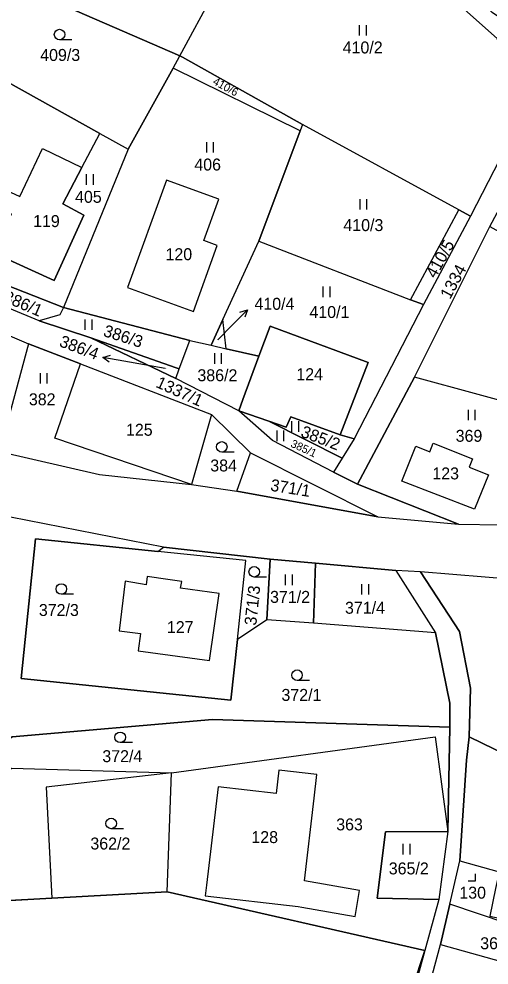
# Model space of a CAD drawing. Extents: x -588699 to -585793, y -1060280 to -1056731.
# Drawn here: x -587282 to -587215.1, y -1058613.5 to -1058478.9 of the extents above; entities that cross this region are included whole.
import ezdxf

# ---------------------------------------------------------------- set-up
doc = ezdxf.new("R2010")
doc.units = 0
for name, color, linetype in [('Druh pozemku', 7, 'Continuous'), ('Lesy', 7, 'Continuous'), ('Parcela nároku', 7, 'Continuous'), ('Parcelní číslo', 7, 'Continuous')]:
    doc.layers.add(name, color=color, linetype=linetype)

msp = doc.modelspace()

# ---------------------------------------------------------------- linework, layer by layer
at = {"layer": 'Druh pozemku'}
for p, q in [((-587233.57, -1058479.8), (-587233.57, -1058481.3)), ((-587232.55, -1058481.3), (-587232.55, -1058479.8)), ((-587274.47, -1058481.91), (-587276.22, -1058481.91)), ((-587255.32, -1058496.44), (-587255.32, -1058497.94)), ((-587254.3, -1058497.94), (-587254.3, -1058496.44)), ((-587272.43, -1058501.02), (-587272.43, -1058502.52)), ((-587271.41, -1058502.52), (-587271.41, -1058501.02)), ((-587233.51, -1058504.54), (-587233.51, -1058506.04)), ((-587232.48, -1058506.04), (-587232.48, -1058504.54)), ((-587238.77, -1058516.99), (-587238.77, -1058518.49)), ((-587237.74, -1058518.49), (-587237.74, -1058516.99)), ((-587272.62, -1058521.65), (-587272.62, -1058523.15)), ((-587271.59, -1058523.15), (-587271.59, -1058521.65)), ((-587254.19, -1058526.47), (-587254.19, -1058527.97)), ((-587253.17, -1058527.97), (-587253.17, -1058526.47)), ((-587279, -1058529.28), (-587279, -1058530.78)), ((-587277.97, -1058530.78), (-587277.97, -1058529.28)), ((-587218.09, -1058534.5), (-587218.09, -1058536)), ((-587217.07, -1058536), (-587217.07, -1058534.5)), ((-587243.22, -1058536.15), (-587243.22, -1058537.65)), ((-587242.2, -1058537.65), (-587242.2, -1058536.15)), ((-587245.31, -1058537.46), (-587245.31, -1058538.96)), ((-587244.29, -1058538.96), (-587244.29, -1058537.46)), ((-587251.39, -1058540.54), (-587253.14, -1058540.54)), ((-587246.78, -1058558.29), (-587248.53, -1058558.29)), ((-587244.12, -1058557.93), (-587244.12, -1058559.43)), ((-587243.09, -1058559.43), (-587243.09, -1058557.93)), ((-587233.26, -1058559.29), (-587233.26, -1058560.79)), ((-587232.23, -1058560.79), (-587232.23, -1058559.29)), ((-587274.23, -1058560.74), (-587275.98, -1058560.74)), ((-587240.68, -1058572.99), (-587242.43, -1058572.99)), ((-587265.85, -1058581.83), (-587267.6, -1058581.83)), ((-587267.13, -1058594.07), (-587268.88, -1058594.07)), ((-587227.37, -1058596.23), (-587227.37, -1058597.73)), ((-587226.34, -1058597.73), (-587226.34, -1058596.23))]:
    msp.add_line(p, q, dxfattribs=at)
msp.add_lwpolyline([(-587218.06, -1058601.5), (-587217.06, -1058601.5), (-587217.06, -1058600.5)], dxfattribs=at)
for centre in [(-587276.22, -1058481.16), (-587253.14, -1058539.79), (-587248.53, -1058557.54), (-587275.98, -1058559.99), (-587242.43, -1058572.24), (-587267.6, -1058581.08), (-587268.88, -1058593.32)]:
    msp.add_circle(centre, 0.75, dxfattribs=at)
at = {"layer": 'Lesy'}
for p, q in [((-587277.34, -1058603.93), (-587292.72, -1058604.78)), ((-587260.93, -1058603.03), (-587277.34, -1058603.93)), ((-587224.24, -1058611.38), (-587260.93, -1058603.03)), ((-587231.06, -1058631.84), (-587224.24, -1058611.38))]:
    msp.add_line(p, q, dxfattribs=at)
at = {"layer": 'Parcela nároku'}
for points in [[(-587197.27, -1058559.81), (-587224.85, -1058557.57), (-587228.38, -1058557.34), (-587239.8, -1058556.34), (-587246.25, -1058555.77), (-587261.44, -1058554.03), (-587285.68, -1058549.28), (-587291.79, -1058548.2), (-587319.05, -1058540.32), (-587327.61, -1058533.86), (-587330.02, -1058532.05), (-587342.59, -1058516.57), (-587344.77, -1058499.48), (-587346.07, -1058486.64), (-587346.4, -1058483.39), (-587347.22, -1058475.38), (-587353.49, -1058469.57), (-587359.3, -1058468.16), (-587364.35, -1058469.37), (-587368.7, -1058469.57), (-587371.87, -1058468.56), (-587377.76, -1058465.86), (-587381.9, -1058460.82), (-587385.63, -1058455.07)], [(-587336.43, -1058475.04), (-587335.45, -1058496.02), (-587335.09, -1058503.13), (-587334.24, -1058508.1), (-587332.76, -1058514.08), (-587324.74, -1058523.98), (-587321.42, -1058526.28), (-587318.14, -1058528.56), (-587311.06, -1058532.7), (-587306.35, -1058534.87), (-587300.27, -1058536.36), (-587300.51, -1058537.32), (-587289.99, -1058539.83), (-587289.81, -1058539.11), (-587284.8, -1058540.42), (-587270.53, -1058543.69), (-587257.43, -1058545.14), (-587250.99, -1058546.1), (-587230.94, -1058549.73), (-587219.46, -1058550.78), (-587213.45, -1058550.88)], [(-587225.61, -1058623.88), (-587222.03, -1058610.55), (-587220.69, -1058604.79), (-587219.27, -1058598.66), (-587218.3, -1058584.32), (-587217.93, -1058581), (-587217.74, -1058574.1), (-587219.33, -1058566.05), (-587224.85, -1058557.57), (-587228.38, -1058557.34), (-587222.71, -1058566.21), (-587220.7, -1058576.24), (-587220.71, -1058579.64), (-587220.99, -1058594.48), (-587222.26, -1058604.14), (-587224.24, -1058611.38), (-587227.33, -1058622.64)]]:
    msp.add_lwpolyline(points, dxfattribs=at)
for points in [[(-587213.4, -1058486.33), (-587210.26, -1058492.43), (-587217.76, -1058506.98), (-587219.41, -1058506.08), (-587241.65, -1058493.95), (-587258.72, -1058484.38), (-587259.1, -1058484.17), (-587254.23, -1058475.11), (-587244.04, -1058457.89), (-587232.65, -1058465.52), (-587227.16, -1058469.96), (-587213.95, -1058481.71)], [(-587254.23, -1058475.11), (-587263.71, -1058468.29), (-587267.49, -1058465.87), (-587272.34, -1058462.77), (-587276.48, -1058459.78), (-587280.13, -1058465.27), (-587281.31, -1058464.48), (-587285.98, -1058472.53), (-587259.1, -1058484.17)], [(-587225.6, -1058468.06), (-587227.16, -1058469.96), (-587213.95, -1058481.71), (-587210.64, -1058483.94), (-587205.14, -1058487.64), (-587199.74, -1058490.68), (-587186.25, -1058498.36), (-587175.33, -1058500.5), (-587170.32, -1058501.58), (-587165.67, -1058502.67), (-587130.85, -1058513.89), (-587130.11, -1058511.95), (-587163.61, -1058500.22), (-587189.74, -1058492.88), (-587210.2, -1058481.04), (-587214.67, -1058478.01), (-587221.93, -1058470.77)], [(-587289.85, -1058478.55), (-587295.33, -1058474.5), (-587298.4, -1058479.32), (-587286.1, -1058486.55), (-587270.51, -1058495.22), (-587266.46, -1058497.47), (-587260.05, -1058485.93), (-587259.1, -1058484.17), (-587285.98, -1058472.53)], [(-587234.29, -1058538.66), (-587236.02, -1058541.4), (-587237.26, -1058543.38), (-587233.82, -1058545.1), (-587225.72, -1058529.88), (-587215.02, -1058508.46), (-587210.13, -1058499.35), (-587207.22, -1058492.46), (-587210.78, -1058486.13), (-587210.64, -1058483.94), (-587213.95, -1058481.71), (-587213.4, -1058486.33), (-587210.26, -1058492.43), (-587217.76, -1058506.98), (-587224.43, -1058519.56)], [(-587259.1, -1058484.17), (-587258.72, -1058484.38), (-587241.65, -1058493.95), (-587241.99, -1058494.85), (-587260.05, -1058485.93)], [(-587283.06, -1058506.65), (-587284.34, -1058506.04), (-587283.23, -1058503.55), (-587281.9, -1058504.18), (-587278.65, -1058497.34), (-587273.07, -1058500.08), (-587270.51, -1058495.22), (-587286.1, -1058486.55), (-587295.16, -1058504.33), (-587298.72, -1058511.3), (-587286.8, -1058515.59), (-587285.69, -1058512.19)], [(-587241.99, -1058494.85), (-587260.05, -1058485.93), (-587266.46, -1058497.47), (-587275.65, -1058519.98), (-587257.67, -1058524.64), (-587254.66, -1058525.33), (-587252.99, -1058521.68), (-587247.89, -1058510.55)], [(-587215.02, -1058508.46), (-587210.64, -1058510.86), (-587199.74, -1058490.68), (-587186.25, -1058498.36), (-587175.33, -1058500.5), (-587170.32, -1058501.58), (-587165.67, -1058502.67), (-587130.85, -1058513.89), (-587131.64, -1058515.97), (-587142.7, -1058544.9), (-587156.77, -1058544.27), (-587168.4, -1058544.32), (-587187.04, -1058540.53), (-587207.62, -1058534.79), (-587225.72, -1058529.88)], [(-587273.07, -1058500.08), (-587270.51, -1058495.22), (-587266.46, -1058497.47), (-587275.65, -1058519.98), (-587286.8, -1058515.59), (-587285.69, -1058512.19), (-587277.01, -1058516.13), (-587272.75, -1058506.85), (-587275.76, -1058505.21)], [(-587241.99, -1058494.85), (-587247.89, -1058510.55), (-587226.27, -1058518.86), (-587219.41, -1058506.08), (-587241.65, -1058493.95)], [(-587285.69, -1058512.19), (-587283.06, -1058506.65), (-587284.34, -1058506.04), (-587283.23, -1058503.55), (-587281.9, -1058504.18), (-587278.65, -1058497.34), (-587273.07, -1058500.08), (-587275.76, -1058505.21), (-587272.75, -1058506.85), (-587277.01, -1058516.13)], [(-587253.81, -1058511.16), (-587255.68, -1058510.44), (-587253.55, -1058504.56), (-587260.99, -1058501.84), (-587266.56, -1058517.11), (-587257.16, -1058520.55)], [(-587266.56, -1058517.11), (-587257.16, -1058520.55), (-587253.81, -1058511.16), (-587255.68, -1058510.44), (-587253.55, -1058504.56), (-587260.99, -1058501.84)], [(-587219.41, -1058506.08), (-587217.76, -1058506.98), (-587224.43, -1058519.56), (-587226.27, -1058518.86)], [(-587252.99, -1058521.68), (-587247.89, -1058510.55), (-587226.27, -1058518.86), (-587224.43, -1058519.56), (-587234.29, -1058538.66), (-587236.28, -1058538.05), (-587232.32, -1058527.8), (-587246.27, -1058522.63), (-587247.85, -1058526.88), (-587252.52, -1058525.82)], [(-587279.12, -1058521.86), (-587288.21, -1058518.12), (-587299.85, -1058513.54), (-587302.18, -1058517.98), (-587292.41, -1058520.12), (-587286.22, -1058522.76), (-587280.63, -1058525.14), (-587273.26, -1058527.98), (-587254.61, -1058535.18), (-587249.04, -1058540.61), (-587230.94, -1058549.73), (-587219.46, -1058550.78), (-587233.82, -1058545.1), (-587237.26, -1058543.38), (-587245.92, -1058538.86), (-587250.73, -1058534.66), (-587259.7, -1058530.08), (-587271.77, -1058524.3)], [(-587288.21, -1058518.12), (-587286.8, -1058515.59), (-587275.65, -1058519.98), (-587276.21, -1058521), (-587279.12, -1058521.86)], [(-587275.65, -1058519.98), (-587276.21, -1058521), (-587279.12, -1058521.86), (-587271.77, -1058524.3), (-587259.65, -1058528.55), (-587259.19, -1058528.71), (-587257.67, -1058524.64)], [(-587252.99, -1058521.68), (-587254.66, -1058525.33), (-587252.52, -1058525.82)], [(-587289.66, -1058531.86), (-587289.26, -1058530.24), (-587292.7, -1058529.4), (-587292.57, -1058528.86), (-587288.71, -1058529.81), (-587286.22, -1058522.76), (-587280.63, -1058525.14), (-587284.8, -1058540.42), (-587289.81, -1058539.11), (-587288.11, -1058532.24)], [(-587250.73, -1058534.66), (-587250.13, -1058533.03), (-587247.85, -1058526.88), (-587246.27, -1058522.63), (-587232.32, -1058527.8), (-587236.28, -1058538.05), (-587243.33, -1058535.51), (-587243.96, -1058536.98), (-587246.45, -1058536.12)], [(-587259.65, -1058528.55), (-587271.77, -1058524.3), (-587259.7, -1058530.08), (-587259.19, -1058528.71)], [(-587254.66, -1058525.33), (-587252.52, -1058525.82), (-587247.85, -1058526.88), (-587250.13, -1058533.03), (-587250.73, -1058534.66), (-587259.7, -1058530.08), (-587259.19, -1058528.71), (-587257.67, -1058524.64)], [(-587273.26, -1058527.98), (-587280.63, -1058525.14), (-587284.8, -1058540.42), (-587270.53, -1058543.69), (-587257.43, -1058545.14), (-587276.9, -1058538.54)], [(-587257.43, -1058545.14), (-587276.9, -1058538.54), (-587273.26, -1058527.98), (-587254.61, -1058535.18)], [(-587207.62, -1058534.79), (-587225.72, -1058529.88), (-587233.82, -1058545.1), (-587219.46, -1058550.78), (-587213.45, -1058550.88)], [(-587249.04, -1058540.61), (-587254.61, -1058535.18), (-587257.43, -1058545.14), (-587250.99, -1058546.1)], [(-587246.45, -1058536.12), (-587236.02, -1058541.4), (-587237.26, -1058543.38), (-587245.92, -1058538.86), (-587250.73, -1058534.66)], [(-587243.33, -1058535.51), (-587236.28, -1058538.05), (-587234.29, -1058538.66), (-587236.02, -1058541.4), (-587246.45, -1058536.12), (-587243.96, -1058536.98)], [(-587227.52, -1058544.64), (-587225.53, -1058539.69), (-587223.55, -1058540.48), (-587223.08, -1058539.26), (-587217.48, -1058541.5), (-587217.94, -1058542.67), (-587215.19, -1058543.74), (-587217.19, -1058548.63)], [(-587217.48, -1058541.5), (-587217.94, -1058542.67), (-587215.19, -1058543.74), (-587217.19, -1058548.63), (-587227.52, -1058544.64), (-587225.53, -1058539.69), (-587223.55, -1058540.48), (-587223.08, -1058539.26)], [(-587249.04, -1058540.61), (-587230.94, -1058549.73), (-587250.99, -1058546.1)], [(-587294.63, -1058574.11), (-587317.78, -1058601.52), (-587304.66, -1058596.72), (-587282.96, -1058581.02), (-587254.46, -1058578.55), (-587220.71, -1058579.64), (-587220.7, -1058576.24), (-587222.71, -1058566.21), (-587240.09, -1058564.87), (-587246.73, -1058564.36), (-587250.92, -1058567.18), (-587251.85, -1058575.82), (-587281.68, -1058572.72), (-587279.66, -1058552.85), (-587262.25, -1058554.64), (-587261.44, -1058554.03), (-587285.68, -1058549.28), (-587290.17, -1058561.03)], [(-587249.72, -1058555.93), (-587262.25, -1058554.64), (-587279.66, -1058552.85), (-587281.68, -1058572.72), (-587251.85, -1058575.82), (-587250.92, -1058567.18)], [(-587262.25, -1058554.64), (-587261.44, -1058554.03), (-587246.25, -1058555.77), (-587246.73, -1058564.36), (-587250.92, -1058567.18), (-587249.72, -1058555.93)], [(-587246.25, -1058555.77), (-587239.8, -1058556.34), (-587240.09, -1058564.87), (-587246.73, -1058564.36)], [(-587240.09, -1058564.87), (-587239.8, -1058556.34), (-587228.38, -1058557.34), (-587222.71, -1058566.21)], [(-587263.77, -1058558.23), (-587263.88, -1058559.39), (-587266.9, -1058558.86), (-587267.73, -1058565.92), (-587264.73, -1058566.33), (-587265.06, -1058568.79), (-587254.87, -1058570.17), (-587253.53, -1058560.65), (-587259.01, -1058559.88), (-587258.84, -1058558.91), (-587260.81, -1058558.64)], [(-587267.73, -1058565.92), (-587264.73, -1058566.33), (-587265.06, -1058568.79), (-587254.87, -1058570.17), (-587253.53, -1058560.65), (-587259.01, -1058559.88), (-587258.84, -1058558.91), (-587260.81, -1058558.64), (-587263.77, -1058558.23), (-587263.88, -1058559.39), (-587266.9, -1058558.86)], [(-587179.24, -1058564.76), (-587197.27, -1058559.81), (-587224.85, -1058557.57), (-587219.33, -1058566.05), (-587217.74, -1058574.1), (-587217.93, -1058581), (-587190.97, -1058594.14)], [(-587254.46, -1058578.55), (-587282.96, -1058581.02), (-587304.66, -1058596.72), (-587295.76, -1058593.46), (-587283.01, -1058585.47), (-587260.29, -1058586.12), (-587222.76, -1058580.99), (-587220.99, -1058594.48), (-587220.71, -1058579.64)], [(-587231.02, -1058603.93), (-587222.26, -1058604.14), (-587224.24, -1058611.38), (-587260.93, -1058603.03), (-587260.29, -1058586.12), (-587222.76, -1058580.99), (-587220.99, -1058594.48), (-587229.86, -1058594.53)], [(-587217.93, -1058581), (-587218.3, -1058584.32), (-587219.27, -1058598.66), (-587213.68, -1058600.22), (-587212.93, -1058596.7), (-587198.3, -1058599.82), (-587200.38, -1058609.6), (-587204.14, -1058608.8), (-587204.54, -1058610.23), (-587197.46, -1058610.49), (-587190.97, -1058594.14)], [(-587295.76, -1058593.46), (-587283.01, -1058585.47), (-587260.29, -1058586.12), (-587278.12, -1058588.15), (-587277.34, -1058603.93), (-587292.72, -1058604.78), (-587295.88, -1058604.95)], [(-587260.29, -1058586.12), (-587278.12, -1058588.15), (-587277.34, -1058603.93), (-587260.93, -1058603.03)], [(-587255.31, -1058602.08), (-587255.49, -1058603.61), (-587242.27, -1058605.13), (-587241.77, -1058605.22), (-587234.15, -1058606.55), (-587233.56, -1058602.86), (-587241.35, -1058601.5), (-587240, -1058589.72), (-587239.62, -1058586.38), (-587245.04, -1058585.76), (-587245.41, -1058589.09), (-587253.68, -1058588.11)], [(-587255.49, -1058603.61), (-587242.27, -1058605.13), (-587241.77, -1058605.22), (-587234.15, -1058606.55), (-587233.56, -1058602.86), (-587241.35, -1058601.5), (-587240, -1058589.72), (-587239.62, -1058586.38), (-587245.04, -1058585.76), (-587245.41, -1058589.09), (-587253.68, -1058588.11), (-587255.31, -1058602.08)], [(-587229.86, -1058594.53), (-587220.99, -1058594.48), (-587222.26, -1058604.14), (-587231.02, -1058603.93)], [(-587219.27, -1058598.66), (-587213.68, -1058600.22), (-587214.17, -1058602.56), (-587215.01, -1058606.5), (-587205.19, -1058608.58), (-587204.14, -1058608.8), (-587204.54, -1058610.23), (-587220.69, -1058604.79)], [(-587224.24, -1058611.38), (-587227.33, -1058622.64), (-587234.78, -1058641.05), (-587228.22, -1058654.57), (-587229.04, -1058654.03), (-587234.85, -1058650.19), (-587241.93, -1058647.92), (-587241.43, -1058646.05), (-587253.49, -1058642.78), (-587263.88, -1058656.92), (-587266.76, -1058656.19), (-587271.11, -1058674.46), (-587279.67, -1058672.58), (-587285.95, -1058680.73), (-587343.9, -1058658.93), (-587325.69, -1058626.76), (-587304.87, -1058631.83), (-587295.76, -1058611.54), (-587292.72, -1058604.78), (-587277.34, -1058603.93), (-587260.93, -1058603.03)], [(-587204.54, -1058610.23), (-587220.69, -1058604.79), (-587222.03, -1058610.55), (-587205.89, -1058615.04)], [(-587205.89, -1058615.04), (-587161.65, -1058627.33), (-587163.66, -1058639.96), (-587194.34, -1058630.79), (-587194.82, -1058632.21), (-587225.61, -1058623.88), (-587222.03, -1058610.55)]]:
    msp.add_lwpolyline(points, close=True, dxfattribs=at)
at = {"layer": 'Parcelní číslo'}
for p, q in [((-587251.6, -1058522.42), (-587249.49, -1058520.29)), ((-587253.71, -1058524.55), (-587251.6, -1058522.42)), ((-587267.1, -1058527.58), (-587270.05, -1058527.06)), ((-587261.21, -1058528.62), (-587267.1, -1058527.58))]:
    msp.add_line(p, q, dxfattribs=at)
for points in [[(-587250.55, -1058520.65), (-587249.49, -1058520.29), (-587249.84, -1058521.35)], [(-587269.16, -1058527.72), (-587270.05, -1058527.06), (-587268.98, -1058526.74)]]:
    msp.add_lwpolyline(points, dxfattribs=at)

# ---------------------------------------------------------------- texts
at = {"layer": 'Parcela nároku'}
for s, height, p in [('409/3', 1.7, (-587278.98, -1058484.91)), ('410/2', 1.7, (-587235.94, -1058483.84)), ('406', 1.7, (-587257.05, -1058500.49)), ('405', 1.7, (-587274.02, -1058505.08)), ('119', 1.7, (-587279.99, -1058508.53)), ('410/3', 1.7, (-587235.84, -1058509.1)), ('120', 1.7, (-587261.15, -1058513.24)), ('410/1', 1.7, (-587240.67, -1058521.46)), ('410/4', 0.1, (-587253.87, -1058524.55)), ('386/4', 0.1, (-587261.39, -1058528.62)), ('386/2', 1.7, (-587256.61, -1058530.45)), ('124', 1.7, (-587242.53, -1058530.3)), ('382', 1.7, (-587280.59, -1058533.87)), ('125', 1.7, (-587266.77, -1058538.2)), ('369', 1.7, (-587219.86, -1058539.06)), ('384', 1.7, (-587254.78, -1058543.28)), ('123', 1.7, (-587223.18, -1058544.41)), ('371/2', 1.7, (-587246.27, -1058561.96)), ('372/3', 1.7, (-587279.17, -1058563.83)), ('371/4', 1.7, (-587235.61, -1058563.51)), ('127', 1.7, (-587260.95, -1058566.26)), ('372/1', 1.7, (-587244.65, -1058575.9)), ('372/4', 1.7, (-587270.14, -1058584.61)), ('363', 1.7, (-587236.86, -1058594.31)), ('128', 1.7, (-587248.93, -1058596.12)), ('362/2', 1.7, (-587271.84, -1058597.03)), ('365/2', 1.7, (-587229.38, -1058600.57)), ('130', 1.7, (-587219.34, -1058604.02)), ('365/1', 1.7, (-587216.37, -1058611.21))]:
    msp.add_text(s, height=height, dxfattribs=at).set_placement(p)
for s, height, rotation, p in [('410/6', 1.14, 331.3132, (-587254.53, -1058488.16)), ('410/5', 1.7, 61.0777, (-587222.73, -1058515.94)), ('1334', 1.7, 61.611, (-587220.67, -1058518.9)), ('386/1', 1.7, 336.6063, (-587284.35, -1058519.05)), ('386/3', 1.7, 342.3463, (-587270.12, -1058523.99)), ('1337/1', 1.7, 335.5767, (-587262.65, -1058531.22)), ('385/2', 1.7, 339.1884, (-587242.03, -1058538.29)), ('385/1', 1.14, 335.4419, (-587243.44, -1058539.72)), ('371/1', 1.7, 350.9131, (-587246.3, -1058546.01)), ('371/3', 1.7, 84.0884, (-587248.24, -1058565.24))]:
    msp.add_text(s, height=height, rotation=rotation, dxfattribs=at).set_placement(p)
at = {"layer": 'Parcelní číslo'}
msp.add_text('410/4', height=1.7, dxfattribs=at).set_placement((-587248.49, -1058520.29))
msp.add_text('386/4', height=1.7, rotation=339.4265, dxfattribs=at).set_placement((-587276.38, -1058525.44))

doc.saveas('drawing.dxf')
